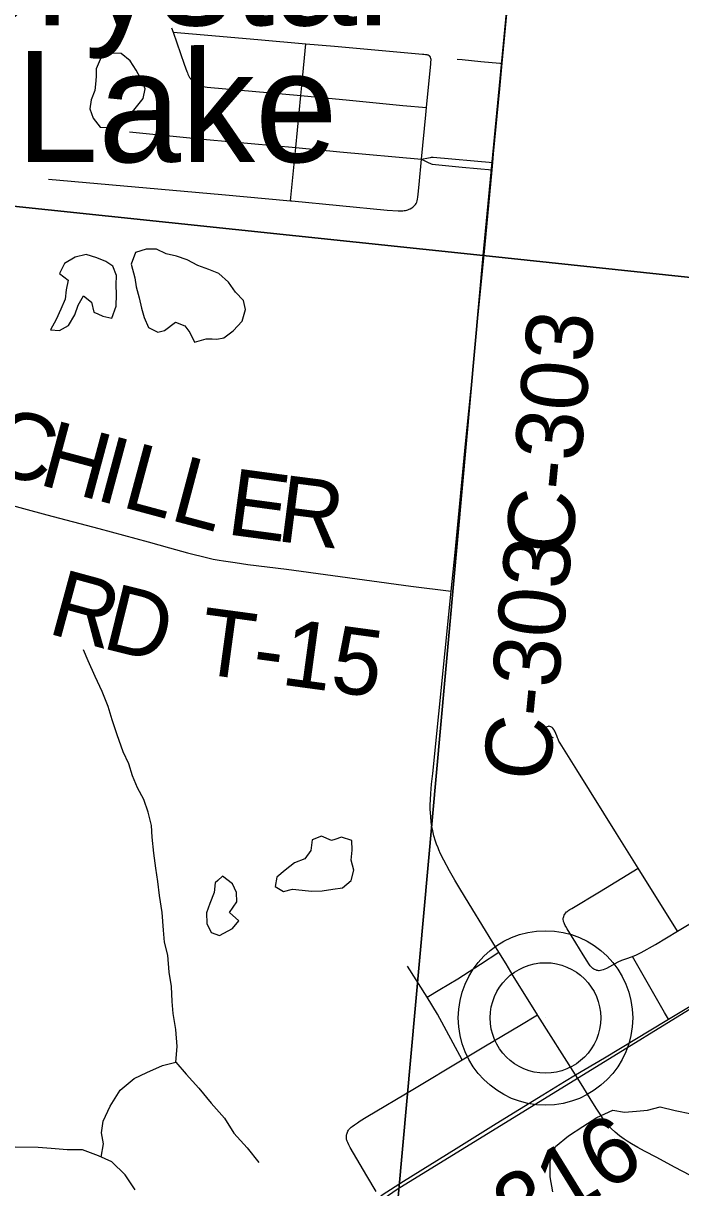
# Model space of a CAD drawing. Extents: x 0 to 1134, y 0 to 440.
# Drawn here: x 836.155 to 836.716, y 360.056 to 361.049 of the extents above; entities that cross this region are included whole.
import ezdxf

# ---------------------------------------------------------------- set-up
doc = ezdxf.new("R2010")
doc.units = 0
for name, color, linetype in [('GM_X_County_Road', 7, 'Continuous'), ('GM_X_County_Road_Text', 7, 'Continuous'), ('GM_X_Minor_Lake', 7, 'Continuous'), ('GM_X_Minor_Lake_Text', 7, 'Continuous'), ('GM_X_Minor_River', 7, 'Continuous'), ('GM_X_Rail_Line', 7, 'Continuous'), ('GM_X_Section', 7, 'Continuous'), ('GM_X_Township_Road', 7, 'Continuous'), ('GM_X_Township_Road_Text', 7, 'Continuous'), ('GM_X_Unincorporated', 7, 'Continuous'), ('GM_X_Unincorporated_Location', 7, 'Continuous')]:
    doc.layers.add(name, color=color, linetype=linetype)

msp = doc.modelspace()

# ---------------------------------------------------------------- linework, layer by layer
at = {"layer": 'GM_X_County_Road'}
for p, q in [((836.55458, 360.92389), (836.5552, 360.93027)), ((836.70519, 360.19946), (836.75341, 360.2286)), ((836.63052, 360.14435), (836.62574, 360.15197))]:
    msp.add_line(p, q, dxfattribs=at)
for points in [[(836.56331, 361.01486), (836.57516, 361.14045), (836.58739, 361.27364), (836.59788, 361.38347)], [(836.5552, 360.93027), (836.55588, 360.93746), (836.56126, 360.99309), (836.56331, 361.01486)], [(836.51966, 360.56449), (836.52299, 360.59743), (836.53208, 360.69016), (836.53795, 360.74887), (836.542, 360.79216), (836.54834, 360.85705), (836.55458, 360.92389)], [(836.56026, 360.25672), (836.55521, 360.26497), (836.54889, 360.27529), (836.53495, 360.29784), (836.52724, 360.31088), (836.52294, 360.31811), (836.5183, 360.32609), (836.51333, 360.33509), (836.5106, 360.34069), (836.50916, 360.34389), (836.50849, 360.34567), (836.50732, 360.34887), (836.50647, 360.35123), (836.50501, 360.35597), (836.50405, 360.36007), (836.50326, 360.36395), (836.50274, 360.36733), (836.50223, 360.37232), (836.50209, 360.37548), (836.50189, 360.3786), (836.50191, 360.38243), (836.50202, 360.38655), (836.50243, 360.39193), (836.50307, 360.40004), (836.50402, 360.4092), (836.51966, 360.56449)], [(836.59329, 360.20325), (836.57274, 360.23645), (836.56653, 360.24662), (836.56026, 360.25672)], [(836.62574, 360.15197), (836.59368, 360.20262), (836.59329, 360.20325)], [(836.62574, 360.15197), (836.65041, 360.16659), (836.70371, 360.19857), (836.70519, 360.19946)], [(836.45844, 360.04785), (836.4609, 360.04958), (836.47912, 360.06146), (836.52394, 360.08929), (836.55824, 360.11048), (836.59781, 360.135), (836.61638, 360.14624), (836.62574, 360.15197)], [(836.74348, 360.05585), (836.71024, 360.07336), (836.69509, 360.08143), (836.68467, 360.08701), (836.67889, 360.09012), (836.67366, 360.09313), (836.66987, 360.09535), (836.66721, 360.09713), (836.66331, 360.10003), (836.65953, 360.10325), (836.6563, 360.10636), (836.65352, 360.10948), (836.65007, 360.11382), (836.64696, 360.1186), (836.64406, 360.12283), (836.64061, 360.12829), (836.63052, 360.14435)]]:
    msp.add_lwpolyline(points, dxfattribs=at)
at = {"layer": 'GM_X_Minor_Lake'}
for points in [[(836.25866, 360.99297), (836.25572, 361.00022), (836.25089, 361.00901), (836.24569, 361.01705), (836.23818, 361.02322), (836.22984, 361.02332), (836.22107, 361.02002), (836.21678, 361.0102), (836.21671, 361.0042)], [(836.21671, 361.0042), (836.21665, 360.99996), (836.21579, 360.99162), (836.21266, 360.98368), (836.21143, 360.97611), (836.21436, 360.9681), (836.22033, 360.96044), (836.22829, 360.95996), (836.23626, 360.96061), (836.24394, 360.96849), (836.25011, 360.97638), (836.25704, 360.98465), (836.25866, 360.99297)], [(836.23099, 360.84188), (836.22497, 360.84575), (836.21742, 360.84888), (836.20836, 360.85166), (836.19885, 360.8495), (836.18968, 360.84392), (836.1854, 360.83562), (836.19292, 360.82983), (836.19129, 360.8215), (836.19044, 360.81354), (836.18654, 360.80524), (836.18264, 360.79618), (836.17798, 360.78751), (836.18556, 360.78704), (836.19319, 360.79112), (836.19861, 360.80016), (836.20137, 360.80847), (836.20602, 360.81639), (836.21278, 360.81099), (836.21495, 360.80261), (836.2182, 360.8011)], [(836.31593, 360.7797), (836.31971, 360.77966), (836.32579, 360.78072), (836.33382, 360.78669), (836.34151, 360.79495), (836.34429, 360.80478), (836.34249, 360.81239), (836.33575, 360.81969), (836.32979, 360.82811), (836.32154, 360.83543), (836.31286, 360.83895), (836.30343, 360.84249), (836.29438, 360.84716), (836.28532, 360.85031), (836.27662, 360.85232), (836.26833, 360.85622), (836.25961, 360.85633), (836.25047, 360.8534), (836.24656, 360.84358)], [(836.2182, 360.8011), (836.22249, 360.7991), (836.23005, 360.79748), (836.23397, 360.80768), (836.2341, 360.81755), (836.23382, 360.8259), (836.2343, 360.83387), (836.23099, 360.84188)], [(836.24656, 360.84358), (836.24982, 360.83178), (836.25086, 360.82417), (836.2534, 360.81465), (836.25557, 360.8059), (836.25774, 360.7979), (836.26143, 360.7895), (836.26934, 360.78561), (836.27505, 360.78705), (836.28462, 360.79414), (836.29254, 360.79101), (836.29664, 360.78526), (836.30071, 360.77686), (836.31061, 360.77977), (836.31593, 360.7797)], [(836.42044, 360.35279), (836.41751, 360.35181), (836.40922, 360.35571), (836.40121, 360.3524), (836.39996, 360.3433), (836.39494, 360.33616), (836.38618, 360.33285), (836.37814, 360.3265), (836.37086, 360.32052), (836.36962, 360.31256), (836.37677, 360.3083)], [(836.37677, 360.3083), (836.38439, 360.31048), (836.39272, 360.30962), (836.40067, 360.30875), (836.40977, 360.30902), (836.41889, 360.31043), (836.42687, 360.31146), (836.43453, 360.31782), (836.43654, 360.32652), (836.43437, 360.33528), (836.43523, 360.34362), (836.43496, 360.35197), (836.42627, 360.35474), (836.42044, 360.35279)], [(836.32068, 360.31789), (836.31847, 360.31586), (836.31761, 360.30752), (836.3137, 360.29808), (836.31094, 360.29015), (836.31121, 360.28104), (836.31491, 360.2734), (836.32208, 360.27103)], [(836.32208, 360.27103), (836.33315, 360.27696), (836.33854, 360.28335), (836.33067, 360.29066), (836.33685, 360.29969), (836.33657, 360.30766), (836.33325, 360.31492), (836.32461, 360.32148), (836.32068, 360.31789)]]:
    msp.add_lwpolyline(points, dxfattribs=at)
at = {"layer": 'GM_X_Minor_River'}
for points in [[(836.22109, 360.08193), (836.22316, 360.09313), (836.22139, 360.10264), (836.22265, 360.11249), (836.22887, 360.12532), (836.23739, 360.13887), (836.24927, 360.14897), (836.25995, 360.15415), (836.27329, 360.16005), (836.28471, 360.16295), (836.28601, 360.17622), (836.28468, 360.19066), (836.28257, 360.20435), (836.28156, 360.21461), (836.28096, 360.22752), (836.27922, 360.23969), (836.27788, 360.25413), (836.27499, 360.26517), (836.27436, 360.27543), (836.27303, 360.29062), (836.27093, 360.30508), (836.26956, 360.31686), (836.26781, 360.32826), (836.26607, 360.34119), (836.26473, 360.35487), (836.26409, 360.36475), (836.2612, 360.37617), (836.25754, 360.38684), (836.25198, 360.39678), (836.24794, 360.40708), (836.24465, 360.41737), (836.23985, 360.42768), (836.23472, 360.44217), (836.23033, 360.45475), (836.22706, 360.46618), (836.22191, 360.47915), (836.216, 360.49175), (836.2101, 360.5051), (836.20605, 360.51464)], [(836.28471, 360.16295), (836.29368, 360.15259), (836.30453, 360.14068), (836.31499, 360.12803), (836.3262, 360.11498), (836.33439, 360.10235), (836.34561, 360.08969), (836.35569, 360.07742)], [(836.60641, 360.05225), (836.6043, 360.06518), (836.60409, 360.07847), (836.60879, 360.09093), (836.6199, 360.0999), (836.63214, 360.1081), (836.64399, 360.11554), (836.65772, 360.12182), (836.66756, 360.12018), (836.67781, 360.12119), (836.6873, 360.12183), (836.69795, 360.12473), (836.7108, 360.12153), (836.7248, 360.1187)], [(836.24998, 360.05407), (836.24142, 360.06671), (836.23018, 360.07786), (836.21886, 360.08293), (836.20528, 360.08804), (836.19201, 360.0882), (836.17837, 360.08913), (836.16738, 360.09003), (836.14767, 360.09028)]]:
    msp.add_lwpolyline(points, dxfattribs=at)
at = {"layer": 'GM_X_Rail_Line'}
msp.add_lwpolyline([(836.2484, 359.8987), (836.4737, 360.05454), (836.89612, 360.31432), (837.1477, 360.52166), (837.25026, 360.59894), (837.37027, 360.68202), (837.45589, 360.73696), (837.6488, 360.85408), (837.80406, 360.94692), (837.88539, 360.99403), (838.23433, 361.14148), (838.61869, 361.2463), (838.9046, 361.25863), (838.97221, 361.24599), (839.04571, 361.23185), (839.14963, 361.22589), (839.25091, 361.24461), (839.35109, 361.26323), (839.49404, 361.28888), (839.82685, 361.35834), (841.14452, 361.60939), (841.73121, 361.71201), (841.7847, 361.72286)], dxfattribs=at)
at = {"layer": 'GM_X_Section'}
for points in [[(835.64427, 361.96312), (836.64418, 361.86363), (836.54712, 360.85081), (835.53634, 360.95691)], [(836.64418, 361.86363), (837.64828, 361.76133), (837.54465, 360.74509), (836.54712, 360.85081)], [(835.53634, 360.95691), (836.54712, 360.85081), (836.45669, 359.84923), (835.48391, 359.94065), (835.45216, 359.94385)], [(836.54712, 360.85081), (837.54465, 360.74509), (837.44124, 359.74248), (836.48425, 359.84459), (836.45669, 359.84923)]]:
    msp.add_lwpolyline(points, close=True, dxfattribs=at)
at = {"layer": 'GM_X_Township_Road'}
for p, q in [((836.28105, 361.04515), (836.28239, 361.04131)), ((836.38715, 360.94286), (836.39146, 360.98721)), ((836.3827, 360.89752), (836.38715, 360.94286)), ((836.71293, 360.27447), (836.67933, 360.32823)), ((836.49924, 360.21835), (836.48254, 360.24467))]:
    msp.add_line(p, q, dxfattribs=at)
for points in [[(836.28239, 361.04131), (836.29892, 361.03996), (836.35488, 361.03516), (836.39581, 361.03149)], [(836.28239, 361.04131), (836.29193, 361.01413), (836.29424, 361.00771), (836.29465, 361.00655), (836.29514, 361.00545), (836.29581, 361.00395), (836.2965, 361.00283), (836.29721, 361.00177), (836.29779, 361.00094), (836.2987, 360.99987), (836.29977, 360.99879), (836.30084, 360.99793), (836.30204, 360.99706), (836.30299, 360.99653), (836.30398, 360.99603), (836.30534, 360.99562), (836.30627, 360.99536), (836.30809, 360.99493), (836.31145, 360.99443), (836.39146, 360.98721)], [(836.39146, 360.98721), (836.39262, 360.99861), (836.39581, 361.03149)], [(836.39581, 361.03149), (836.42015, 361.02951), (836.49515, 361.02274), (836.49647, 361.02258), (836.49792, 361.0224), (836.49889, 361.02226), (836.49952, 361.02214), (836.50019, 361.02192), (836.50088, 361.02152), (836.50159, 361.0209)], [(836.49867, 360.97703), (836.50232, 361.01447), (836.50247, 361.01612), (836.50254, 361.01736), (836.50256, 361.01814), (836.50247, 361.01898), (836.50221, 361.01992), (836.50159, 361.0209)], [(836.52483, 361.01836), (836.52898, 361.01796), (836.545, 361.01645), (836.56118, 361.01504), (836.56331, 361.01486)], [(836.39146, 360.98721), (836.43309, 360.98323), (836.47834, 360.9789), (836.49867, 360.97703)], [(836.49442, 360.933), (836.49806, 360.97083), (836.49867, 360.97703)], [(836.24514, 360.95642), (836.31106, 360.94982), (836.38715, 360.94286)], [(836.38715, 360.94286), (836.42485, 360.9394), (836.49442, 360.933)], [(836.4885, 360.89342), (836.48925, 360.89431), (836.48988, 360.89518), (836.49034, 360.89629), (836.49065, 360.89751), (836.49093, 360.89884), (836.49122, 360.90073), (836.4915, 360.90318), (836.49238, 360.91153), (836.49442, 360.933)], [(836.49442, 360.933), (836.50039, 360.93428), (836.50204, 360.93459), (836.50295, 360.93474), (836.50362, 360.93481), (836.50439, 360.93475), (836.5552, 360.93027)], [(836.49442, 360.933), (836.50071, 360.92998), (836.50161, 360.92959), (836.50253, 360.92919), (836.5035, 360.92892), (836.52903, 360.92627), (836.55458, 360.92389)], [(836.17615, 360.9161), (836.32405, 360.9028), (836.3827, 360.89752)], [(836.3827, 360.89752), (836.38364, 360.89744), (836.46513, 360.88958), (836.47445, 360.8891), (836.47729, 360.88908), (836.47846, 360.8891), (836.47961, 360.88919), (836.48084, 360.88936), (836.48182, 360.88957), (836.48286, 360.8899), (836.48391, 360.89031), (836.48467, 360.89066), (836.48605, 360.89141), (836.48689, 360.89199), (836.48771, 360.89271), (836.4885, 360.89342)], [(836.02535, 360.66973), (836.0306, 360.6684), (836.05172, 360.66301), (836.17482, 360.62969), (836.21895, 360.61811), (836.26109, 360.60673), (836.27928, 360.60157), (836.29486, 360.59742), (836.31217, 360.59301), (836.31678, 360.59197), (836.32165, 360.591), (836.3255, 360.59038), (836.33533, 360.58892), (836.34633, 360.58746), (836.37912, 360.58328), (836.48524, 360.56886), (836.51966, 360.56449)], [(836.67933, 360.32823), (836.66082, 360.35784), (836.62681, 360.41208), (836.61546, 360.43046), (836.61266, 360.43484), (836.61163, 360.4366), (836.61096, 360.43824), (836.61051, 360.43939), (836.60981, 360.44128), (836.60902, 360.44329), (836.60814, 360.44523), (836.60773, 360.44595), (836.60733, 360.44658), (836.60651, 360.44763), (836.60585, 360.44822), (836.60526, 360.44863), (836.60466, 360.44898), (836.60394, 360.44928), (836.60303, 360.44936), (836.60238, 360.44921), (836.60141, 360.4488), (836.60083, 360.44839), (836.60039, 360.4479), (836.60001, 360.44728), (836.59985, 360.44664), (836.5998, 360.44594), (836.59988, 360.44516), (836.60012, 360.44453), (836.60049, 360.44389), (836.60106, 360.44324), (836.60232, 360.44224), (836.60303, 360.44175), (836.60382, 360.44126), (836.60501, 360.44058), (836.60586, 360.44013), (836.60671, 360.43972)], [(836.64381, 360.2414), (836.64299, 360.24162), (836.64209, 360.24193), (836.64138, 360.24227), (836.64071, 360.24271), (836.64005, 360.2433), (836.63951, 360.24384), (836.63845, 360.24505), (836.63716, 360.24672), (836.63562, 360.24889), (836.63227, 360.25432), (836.62597, 360.26451), (836.6188, 360.27649), (836.61755, 360.27862), (836.61701, 360.27949), (836.61643, 360.28071), (836.61604, 360.28167), (836.61568, 360.28279), (836.61554, 360.28355), (836.61541, 360.28457), (836.6154, 360.28556), (836.61548, 360.28629), (836.61572, 360.28721), (836.61614, 360.28821), (836.6166, 360.289), (836.61759, 360.29029), (836.61823, 360.29095), (836.61884, 360.29149), (836.61939, 360.29195), (836.62013, 360.29246), (836.62097, 360.293), (836.62262, 360.29406), (836.64636, 360.30822), (836.67933, 360.32823)], [(836.71293, 360.27447), (836.76299, 360.30456), (836.76999, 360.309)], [(836.67456, 360.25306), (836.67789, 360.25447), (836.68178, 360.25637), (836.69415, 360.26319), (836.71293, 360.27447)], [(836.49924, 360.21835), (836.51007, 360.22475), (836.52539, 360.23402), (836.54463, 360.24635), (836.56026, 360.25672)], [(836.64381, 360.2414), (836.64456, 360.24129), (836.64532, 360.24118), (836.64603, 360.24113), (836.64703, 360.24125), (836.64817, 360.24152), (836.64965, 360.242), (836.65116, 360.24257), (836.65261, 360.24317), (836.66221, 360.24836), (836.66534, 360.24976), (836.66881, 360.251), (836.67456, 360.25306)], [(836.70519, 360.19946), (836.70185, 360.20524), (836.68928, 360.227), (836.67456, 360.25306)], [(836.52917, 360.16483), (836.5214, 360.17894), (836.50793, 360.20379), (836.49924, 360.21835)], [(836.52917, 360.16483), (836.54915, 360.17681), (836.57824, 360.19421), (836.59329, 360.20325)], [(836.45559, 360.05266), (836.4478, 360.06581), (836.43363, 360.09018), (836.43251, 360.09229), (836.4315, 360.09433), (836.43107, 360.09536), (836.43071, 360.09633), (836.43053, 360.09694), (836.43039, 360.0977), (836.43032, 360.09845), (836.43029, 360.09925), (836.43035, 360.10008), (836.43047, 360.10083), (836.4306, 360.10158), (836.43122, 360.10327), (836.43152, 360.10389), (836.43212, 360.1048), (836.43253, 360.10533), (836.43303, 360.10594), (836.43385, 360.1068), (836.43439, 360.1073), (836.43529, 360.10807), (836.43721, 360.10949), (836.43967, 360.1112), (836.44202, 360.11281), (836.44716, 360.11601), (836.4884, 360.14034), (836.52917, 360.16483)]]:
    msp.add_lwpolyline(points, dxfattribs=at)
at = {"layer": 'GM_X_Unincorporated'}
for radius in [0.0744, 0.04716]:
    msp.add_circle((836.60018, 360.20057), radius, dxfattribs=at)
at = {"layer": 'GM_X_Unincorporated_Location'}
msp.add_line((836.60018, 360.20057), (836.60018, 360.20057), dxfattribs=at)

# ---------------------------------------------------------------- texts
at = {"layer": 'GM_X_County_Road_Text'}
for s, rotation, p in [('C-303', 84.48114, (836.62231, 360.59448)), ('C-303', 84.48171, (836.60314, 360.40114)), ('C-316', 31.71795, (836.51088, 359.96496))]:
    msp.add_text(s, height=0.056818, rotation=rotation, dxfattribs=at).set_placement(p)
at = {"layer": 'GM_X_Minor_Lake_Text'}
for s, rotation, p in [('Crystal', 0.00846, (836.0735, 361.04717)), ('Lake', 0.00854, (836.14825, 360.93052))]:
    msp.add_text(s, height=0.094694, rotation=rotation, dxfattribs=at).set_placement(p)
at = {"layer": 'GM_X_Township_Road_Text'}
for s, height, rotation, p in [('C', 0.05682, 344.92799, (836.12127, 360.66803)), ('H', 0.05682, 344.92603, (836.16633, 360.65589)), ('I', 0.05682, 344.92804, (836.21461, 360.64289)), ('L', 0.05682, 344.92855, (836.23714, 360.63682)), ('L', 0.05682, 345.0834, (836.27834, 360.62573)), ('E', 0.05682, 352.33623, (836.3271, 360.61325)), ('R', 0.05682, 352.68499, (836.3696, 360.60753)), ('R', 0.05682, 344.77946, (836.1741, 360.52893)), ('D', 0.05682, 346.1037, (836.2205, 360.51633)), ('T-15', 0.056818, 352.26562, (836.3024, 360.49471))]:
    msp.add_text(s, height=height, rotation=rotation, dxfattribs=at).set_placement(p)

doc.saveas('drawing.dxf')
